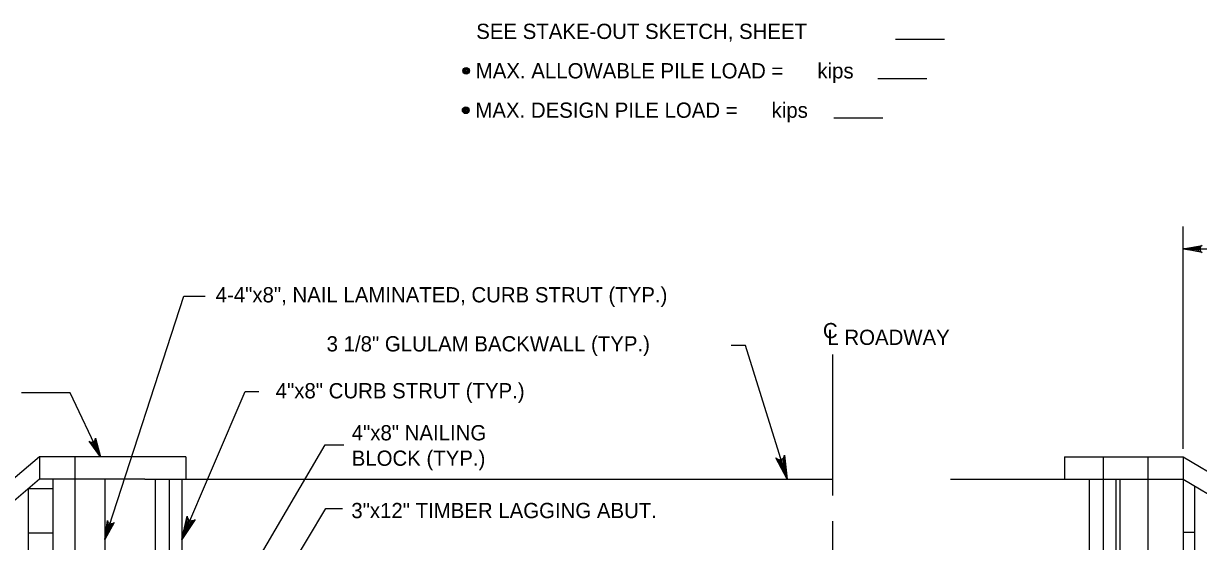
# Model space of a CAD drawing. Extents: x 638304 to 640306, y 296653 to 298435.
# Drawn here: x 639462 to 639693.3, y 296839.5 to 296941.4 of the extents above; entities that cross this region are included whole.
import ezdxf

# ---------------------------------------------------------------- set-up
doc = ezdxf.new("R2010")
doc.units = 0
for name, color, linetype in [('Level 3', 7, 'Continuous'), ('Level 4', 7, 'Continuous'), ('Level 5', 7, 'Continuous'), ('Level 52', 7, 'Continuous')]:
    doc.layers.add(name, color=color, linetype=linetype)

msp = doc.modelspace()

# ---------------------------------------------------------------- linework, layer by layer
at = {"layer": 'Level 3'}
for p, q in [((639465.17, 296856.19), (639404.57, 296804.52)), ((639494, 296856.19), (639465.17, 296856.19)), ((639465.17, 296856.19), (639465.17, 296851.77)), ((639472.14, 296856.19), (639472.14, 296851.77)), ((639494, 296856.19), (639494, 296851.77)), ((639666.92, 296856.19), (639690.29, 296856.19)), ((639666.92, 296856.19), (639666.92, 296851.77)), ((639674.53, 296856.19), (639674.53, 296825.25)), ((639683.32, 296856.19), (639683.32, 296851.77)), ((639690.29, 296856.19), (639778.04, 296803.87)), ((639690.29, 296856.19), (639690.29, 296851.77)), ((639465.17, 296851.77), (639404.57, 296800.1)), ((639485.91, 296851.77), (639465.17, 296851.77)), ((639467.8, 296851.77), (639467.8, 296825.25)), ((639472.14, 296851.77), (639472.14, 296825.25)), ((639478.05, 296851.77), (639478.05, 296825.25)), ((639485.91, 296851.77), (639621.25, 296851.77)), ((639487.98, 296851.77), (639487.98, 296825.25)), ((639490.73, 296851.77), (639490.73, 296825.25)), ((639493.18, 296851.77), (639493.18, 296825.25)), ((639644.48, 296851.77), (639690.29, 296851.77)), ((639671.78, 296851.77), (639671.78, 296825.25)), ((639676.98, 296851.77), (639676.98, 296825.25)), ((639677.82, 296851.77), (639677.82, 296825.25)), ((639683.32, 296851.77), (639683.32, 296825.25)), ((639690.29, 296851.77), (639778.04, 296799.45)), ((639690.29, 296851.77), (639690.29, 296825.25)), ((639692.53, 296771.1), (639692.53, 296850.44)), ((639462.97, 296849.92), (639467.8, 296849.92)), ((639462.97, 296849.9), (639462.97, 296772.31)), ((639462.97, 296841.2), (639467.8, 296841.2)), ((639692.53, 296841.32), (639690.29, 296841.32))]:
    msp.add_line(p, q, dxfattribs=at)
at = {"layer": 'Level 4'}
for p, q in [((639633.66, 296938.34), (639643.31, 296938.34)), ((639630.19, 296930.62), (639639.83, 296930.62)), ((639621.51, 296922.9), (639631.16, 296922.9)), ((639690.29, 296857.73), (639690.29, 296901.49)), ((639690.29, 296897.07), (639774.15, 296897.07)), ((639493.61, 296887.8), (639497.78, 296887.8)), ((639604.16, 296878.11), (639601.33, 296878.11)), ((639612.33, 296851.77), (639604.16, 296878.11)), ((639621.25, 296876.3), (639621.25, 296848.58)), ((639505.67, 296869), (639508.36, 296869)), ((639521.38, 296858.56), (639525.06, 296858.56)), ((639521.52, 296846.01), (639524.81, 296846.01)), ((639621.25, 296843.5), (639621.25, 296733.51))]:
    msp.add_line(p, q, dxfattribs=at)
for points in [[(639690.29, 296897.07), (639694.01, 296897.77), (639693.72, 296897.57), (639693.58, 296897.32), (639693.53, 296897.07), (639693.58, 296896.82), (639693.72, 296896.57), (639694.01, 296896.37), (639690.29, 296897.07), (639693.72, 296896.57), (639693.58, 296896.82), (639690.29, 296897.07), (639693.53, 296897.07), (639693.58, 296897.32), (639690.29, 296897.07), (639693.72, 296897.57)], [(639478.05, 296839.91), (639493.61, 296887.8)], [(639493.18, 296839.91), (639505.67, 296869)], [(639477.17, 296856.19), (639471.19, 296868.75)], [(639477.17, 296856.19), (639474.94, 296859.25), (639475.25, 296859.08), (639475.54, 296859.05), (639475.78, 296859.12), (639475.99, 296859.27), (639476.15, 296859.51), (639476.2, 296859.85), (639477.17, 296856.19), (639476.15, 296859.51), (639475.99, 296859.27), (639477.17, 296856.19), (639475.78, 296859.12), (639475.54, 296859.05), (639477.17, 296856.19), (639475.25, 296859.08)], [(639487.65, 296800.91), (639521.38, 296858.56)], [(639499.91, 296809.81), (639521.52, 296846.01)], [(639478.05, 296839.91), (639478.54, 296843.67), (639478.64, 296843.33), (639478.83, 296843.12), (639479.05, 296843), (639479.3, 296842.96), (639479.59, 296843.03), (639479.86, 296843.24), (639478.05, 296839.91), (639479.59, 296843.03), (639479.3, 296842.96), (639478.05, 296839.91), (639479.05, 296843), (639478.83, 296843.12), (639478.05, 296839.91), (639478.64, 296843.33)]]:
    msp.add_lwpolyline(points, dxfattribs=at)
for points in [[(639693.23, 296897.56), (639693.23, 296896.58), (639690.29, 296897.07)], [(639477.17, 296856.19), (639476.13, 296858.96), (639475.68, 296858.75)], [(639478.05, 296839.91), (639479.19, 296842.64), (639478.73, 296842.79)]]:
    msp.add_lwpolyline(points, close=True, dxfattribs=at)
for centre, radius in [((639549.16, 296932.12), 0.665), ((639549.16, 296932.12), 0.499), ((639549.16, 296932.12), 0.333), ((639549.16, 296932.12), 0.166), ((639549.07, 296924.37), 0.665), ((639549.07, 296924.37), 0.499), ((639549.07, 296924.37), 0.333), ((639549.07, 296924.37), 0.166)]:
    msp.add_circle(centre, radius, dxfattribs=at)
at = {"layer": 'Level 5'}
msp.add_line((639471.19, 296868.75), (639461.64, 296868.75), dxfattribs=at)
at = {"layer": 'Level 52'}
for points in [[(639612.33, 296851.77), (639610.12, 296855.95), (639610.46, 296855.69), (639610.82, 296855.6), (639611.13, 296855.64), (639611.41, 296855.79), (639611.65, 296856.06), (639611.79, 296856.47), (639612.33, 296851.77), (639611.65, 296856.06), (639611.41, 296855.79), (639612.33, 296851.77), (639611.13, 296855.64), (639610.82, 296855.6), (639612.33, 296851.77), (639610.46, 296855.69)], [(639493.18, 296839.91), (639494.22, 296844.53), (639494.3, 296844.11), (639494.52, 296843.81), (639494.78, 296843.64), (639495.09, 296843.56), (639495.45, 296843.61), (639495.82, 296843.84), (639493.18, 296839.91), (639495.45, 296843.61), (639495.09, 296843.56), (639493.18, 296839.91), (639494.78, 296843.64), (639494.52, 296843.81), (639493.18, 296839.91), (639494.3, 296844.11)]]:
    msp.add_lwpolyline(points, dxfattribs=at)

# ---------------------------------------------------------------- texts
at = {"layer": 'Level 4'}
for s, height, p in [('SEE STAKE-OUT SKETCH, SHEET    ', 3.0001, (639551.14, 296938.39)), ('MAX. ALLOWABLE PILE LOAD =      kips', 3.0001, (639551.05, 296930.63)), ('MAX. DESIGN PILE LOAD =      kips', 3.0001, (639550.97, 296922.88)), ('C', 3, (639619.37, 296879.51)), ('L ROADWAY', 3, (639620.25, 296878.19))]:
    msp.add_text(s, height=height, dxfattribs=at).set_placement(p)
at = {"layer": 'Level 5'}
for s, p in [('4-4"x8", NAIL LAMINATED, CURB STRUT (TYP.)', (639499.86, 296886.56)), ('3 1/8" GLULAM BACKWALL (TYP.)', (639521.69, 296876.91)), ('4"x8" CURB STRUT (TYP.)', (639511.67, 296867.68)), ('4"x8" NAILING', (639526.63, 296859.41)), ('BLOCK (TYP.)', (639526.63, 296854.41)), ('3"x12" TIMBER LAGGING ABUT.', (639526.55, 296844.11))]:
    msp.add_text(s, height=3.0001, dxfattribs=at).set_placement(p)

doc.saveas('drawing.dxf')
